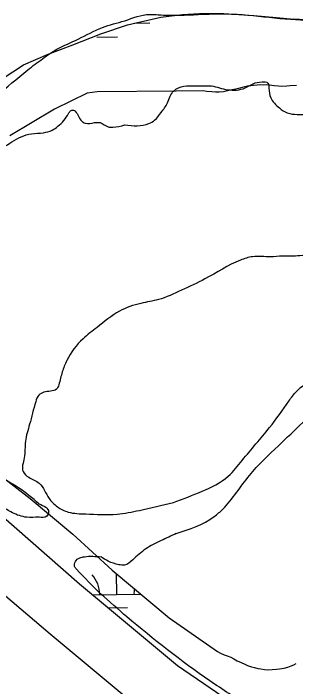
# Model space of a CAD drawing. Extents: x 3887375 to 3925618, y 296674 to 322633.
# Drawn here: x 3898135 to 3898464, y 313327 to 314111 of the extents above; entities that cross this region are included whole.
import ezdxf

# ---------------------------------------------------------------- set-up
doc = ezdxf.new("R2010")
doc.units = 0
for name, color, linetype in [('V-RIVR-EDGE', 7, 'Continuous'), ('V-TOPO-SHOR', 7, 'Continuous'), ('V-WETL-SWMP', 7, 'Continuous')]:
    doc.layers.add(name, color=color, linetype=linetype)

msp = doc.modelspace()

# ---------------------------------------------------------------- linework, layer by layer
at = {"layer": 'V-RIVR-EDGE'}
for points in [[(3898164.94, 313539.86), (3898176.19, 313530.37), (3898173.97, 313525.53), (3898165.16, 313524.23), (3898150.63, 313524.27), (3898133.92, 313529.59), (3898121.6, 313537.11), (3898097, 313556.98), (3898071.95, 313579.5), (3898048.23, 313598.93), (3898023.62, 313620.13), (3897955.07, 313675.78), (3897910.69, 313713.75), (3897875.56, 313749.94), (3897846.57, 313780.84), (3897835.15, 313792.31), (3897835.16, 313795.4), (3897838.26, 313801.11), (3897844.44, 313808.58), (3897889.43, 313841.05), (3897945.89, 313880.54), (3897997.06, 313918.72), (3898032.35, 313944.17), (3898115.3, 314014.86), (3898151.92, 314045.59), (3898169.13, 314058.76), (3898185.89, 314069.72), (3898210.57, 314081.55), (3898238.79, 314095.13), (3898264.78, 314102.99), (3898293.86, 314110.41), (3898303.99, 314109.94), (3898328.65, 314109.44), (3898350.22, 314110.27), (3898402.18, 314110.14), (3898451.92, 314105.17), (3898499.47, 314103.29), (3898532.93, 314101.45), (3898579.15, 314096.93), (3898650.9, 314088.83), (3898693.6, 314085.2), (3898742.91, 314080.68), (3898803.23, 314079.2), (3898857.83, 314081.71), (3898902.75, 314085.12), (3898930.5, 314088.58), (3898962.21, 314092.9), (3899002.71, 314088.84), (3899033.51, 314081.28), (3899062.09, 314064.03), (3899078.78, 314047.7), (3899091.94, 314025.21), (3899105.08, 313997.44), (3899105.9, 313974.98), (3899101.87, 313948.13), (3899094.77, 313925.26), (3899084.14, 313899.3)], [(3898264.92, 313981.47), (3898293.11, 313983.16), (3898299.72, 313987.1), (3898307.23, 313995.89), (3898314.74, 314007.32), (3898317.84, 314015.24), (3898321.82, 314020.95), (3898327.56, 314024.9), (3898353.54, 314027.04), (3898365.87, 314027.01), (3898375.11, 314024.78), (3898384.79, 314022.56), (3898405.05, 314024.71), (3898414.31, 314029.53), (3898424.88, 314031.71), (3898431.48, 314030.37), (3898432.79, 314024.2), (3898434.96, 314013.19), (3898445.06, 314001.27), (3898454.29, 313995.53), (3898465.74, 313993.74), (3898485.11, 313994.13), (3898499.65, 313997.62), (3898508.03, 314003.76), (3898512.89, 314009.91), (3898515.99, 314019.15), (3898517.33, 314025.75), (3898520.86, 314028.83), (3898527.47, 314030.13), (3898541.12, 314029.22), (3898557.84, 314024.33), (3898572.35, 314016.37), (3898581.58, 314009.74), (3898589.91, 313997.39), (3898599.55, 313975.8), (3898608.31, 313960.36), (3898612.27, 313956.39), (3898621.07, 313955.05), (3898629, 313955.91), (3898644.42, 313959.83), (3898651.04, 313966.42), (3898661.64, 313979.6), (3898663.87, 313992.37), (3898670.08, 314008.2), (3898676.7, 314014.35), (3898686.83, 314017.85), (3898708.41, 314018.24), (3898732.63, 314018.18), (3898746.72, 314022.1), (3898759.06, 314025.16), (3898772.71, 314025.12), (3898787.68, 314023.32), (3898800.45, 314023.29), (3898816.29, 314020.17), (3898827.74, 314019.7), (3898836.98, 314019.24), (3898853.27, 314016.56), (3898869.11, 314014.76), (3898886.28, 314012.51), (3898887.16, 314010.75), (3898887.15, 314006.79), (3898884.06, 314004.59), (3898866.89, 314007.28), (3898856.77, 314007.3), (3898841.79, 314005.58), (3898832.96, 313997.23), (3898830.75, 313991.07), (3898830.74, 313987.11), (3898832.93, 313982.7), (3898841.28, 313976.52), (3898853.16, 313974.73), (3898863.74, 313976.9), (3898884.45, 313984.34), (3898898.11, 313990.47), (3898910.02, 313996.16), (3898911.79, 314000.12), (3898910.93, 314008.05), (3898910.5, 314012.45), (3898914.03, 314015.09), (3898918.44, 314019.04), (3898918.89, 314023.88), (3898922.87, 314028.71), (3898929.93, 314035.3), (3898934.78, 314038.37), (3898938.3, 314037.04), (3898938.29, 314032.64), (3898934.3, 314023.4), (3898928.99, 314012.41), (3898927.19, 313997), (3898924.96, 313985.12), (3898924.94, 313977.63), (3898926.24, 313970.58), (3898928.44, 313966.18), (3898928.42, 313960.01), (3898928.41, 313954.29), (3898929.72, 313951.2), (3898936.31, 313943.7), (3898942.03, 313942.37), (3898949.95, 313942.35), (3898960.51, 313940.56), (3898969.75, 313937.45), (3898970.62, 313932.17), (3898970.61, 313926.88), (3898966.62, 313918.53), (3898950.74, 313906.68), (3898945, 313899.65), (3898942.34, 313890.85), (3898942.33, 313885.56), (3898944.5, 313872.79), (3898952.37, 313852.52)], [(3898164.94, 313539.86), (3898141.03, 313558.63), (3898123.45, 313569.24), (3898060.6, 313619.16), (3898051.82, 313627.1), (3898037.33, 313645.19), (3898021.08, 313661.08), (3897999.56, 313684.03), (3897972.32, 313707), (3897927.07, 313750.26), (3897911.25, 313759.98), (3897897.63, 313771.91), (3897892.8, 313779.4), (3897892.38, 313785.13), (3897892.4, 313793.05), (3897906.52, 313808.43), (3897931.67, 313827.74), (3897952.84, 313843.54), (3897971.8, 313851.86), (3897991.64, 313863.26), (3898030.9, 313892.66), (3898060.01, 313913.72), (3898123.08, 313954.96), (3898144.24, 313967.67), (3898156.14, 313971.17), (3898170.23, 313972.45), (3898180.37, 313975.51), (3898186.99, 313979.9), (3898199.35, 313994.84), (3898201.56, 313997.91), (3898205.08, 313998.79), (3898207.28, 313997.46), (3898214.74, 313985.99), (3898218.7, 313983.78), (3898229.71, 313984.2), (3898236.31, 313984.18), (3898245.55, 313979.31), (3898250.83, 313978.86), (3898264.92, 313981.47)], [(3898321.52, 313541.46), (3898355.01, 313554.58), (3898385.44, 313572.12), (3898401.77, 313590.57), (3898433.57, 313628.8), (3898456.1, 313659.57), (3898464.94, 313670.99), (3898478.17, 313681.97), (3898504.66, 313707.44), (3898524.52, 313726.32), (3898548.78, 313745.2), (3898580.98, 313769.78), (3898621.51, 313778.04), (3898649.72, 313788.1), (3898656.78, 313796.01), (3898656.79, 313800.41), (3898650.65, 313807.91), (3898632.19, 313820.73), (3898607.55, 313830.91), (3898570.14, 313837.17), (3898521.71, 313838.61), (3898500.14, 313837.78), (3898482.95, 313832.1), (3898468.85, 313829.05), (3898448.6, 313828.66), (3898434.94, 313827.82), (3898413.81, 313827.87), (3898399.71, 313823.94), (3898358.27, 313802.03), (3898330.93, 313788.89)], [(3898330.93, 313788.89), (3898304.05, 313777.95), (3898283.78, 313773.59), (3898258.66, 313764.41), (3898232.64, 313745.54), (3898216.31, 313732.37), (3898197.32, 313706.88), (3898192, 313693.68), (3898188, 313678.72), (3898185.35, 313673.45), (3898178.3, 313671.26), (3898164.63, 313666.45), (3898161.09, 313658.97), (3898153.98, 313632.57), (3898149.09, 313612.77), (3898147.72, 313593.4), (3898146.36, 313577.55), (3898152.95, 313570.93), (3898165.26, 313563.86), (3898176.67, 313546.22), (3898186.33, 313536.51), (3898199.08, 313530.31), (3898219.33, 313528.06), (3898255.88, 313527.97), (3898281.87, 313532.31), (3898321.52, 313541.46)], [(3898324.95, 313505.34), (3898369.03, 313525.05), (3898379.18, 313533.83), (3898410.1, 313572.94), (3898444.09, 313607.64), (3898472.33, 313634.87), (3898516.02, 313673.07), (3898554.4, 313703.35), (3898585.72, 313727.05), (3898627.6, 313747.2), (3898652.28, 313754.63), (3898676.05, 313755.01), (3898706, 313755.38), (3898735.94, 313757.5), (3898763.25, 313761.84), (3898781.32, 313767.52), (3898792.77, 313767.49), (3898804.64, 313762.62), (3898813.43, 313752.47), (3898819.11, 313734.4), (3898821.26, 313715.9), (3898822.99, 313704.89), (3898836.58, 313680.64), (3898841.39, 313666.54), (3898841.37, 313655.97), (3898842.23, 313647.16), (3898851.44, 313633.05), (3898862.43, 313625.1), (3898867.25, 313616.28), (3898867.22, 313606.59), (3898865.88, 313596.47), (3898871.13, 313584.13), (3898891.78, 313564.26), (3898899.66, 313548.83), (3898903.32, 313540.52)], [(3898903.32, 313540.52), (3898899.18, 313529.9), (3898891.23, 313521.99), (3898886.38, 313519.36), (3898878.46, 313519.82), (3898849.86, 313527.38), (3898810.69, 313537.6), (3898781.21, 313543.4), (3898760.51, 313543.89), (3898737.17, 313541.31), (3898718.23, 313538.27), (3898705.01, 313533.46), (3898690.02, 313525.13), (3898673.25, 313510.2), (3898655.6, 313494.4), (3898622.48, 313458.37), (3898598.2, 313429.81), (3898572.14, 313399.5), (3898553.14, 313372.68), (3898527.11, 313350.29), (3898481.22, 313312.54), (3898472.84, 313305.07), (3898461.36, 313293.21), (3898450.79, 313290.6), (3898442.42, 313290.18), (3898431.86, 313293.73), (3898408.99, 313305.23), (3898364.15, 313333.52), (3898267.47, 313408.17), (3898236.71, 313435.11)], [(3898324.95, 313505.34), (3898307.32, 313497.02), (3898289.24, 313487.38), (3898274.24, 313474.65), (3898264.54, 313468.5), (3898257.93, 313468.96), (3898245.61, 313472.95), (3898237.39, 313478.15)], [(3898236.71, 313435.11), (3898208.61, 313463.8), (3898206.41, 313466.89), (3898207.31, 313472.61), (3898212.6, 313477), (3898217.89, 313478.31), (3898237.39, 313478.15)]]:
    msp.add_spline(points, degree=3, dxfattribs=at)
at = {"layer": 'V-TOPO-SHOR'}
for points in [[(3898121.88, 314035.36), (3898146.85, 314051.45), (3898175.71, 314063.86), (3898204.22, 314074.96), (3898237.04, 314087.63), (3898268.19, 314098.35), (3898306.88, 314107.32), (3898331.97, 314110.22), (3898352.09, 314111.23), (3898380.44, 314111.45), (3898415.33, 314108.93), (3898441.66, 314106.88), (3898462.06, 314104.92)], [(3899004.57, 314104.55), (3898987.64, 314098.49), (3898976.27, 314094.88), (3898926.66, 314082.9), (3898888.02, 314076.41), (3898850.4, 314072.95), (3898795.92, 314076.83), (3898730.54, 314077.07), (3898636.9, 314087.61), (3898539.34, 314100.15), (3898462.06, 314104.92)], [(3897571.51, 313650.05), (3897595.45, 313663.85), (3897616.75, 313677.69), (3897637.07, 313691.54), (3897656.68, 313702.45), (3897672.96, 313710.77), (3897691.87, 313719.04), (3897712.75, 313726.63), (3897728.98, 313731.65), (3897739.57, 313734.45), (3897757.71, 313735.49), (3897770.84, 313732.32), (3897787.53, 313724.48), (3897825.61, 313693.58), (3897967.13, 313574.73), (3898055.17, 313492.63), (3898178.13, 313388.57), (3898271.18, 313310.68)], [(3898402.49, 313299.09), (3898326.51, 313351.02), (3898211.98, 313446.38), (3898097.52, 313546.35)]]:
    msp.add_lwpolyline(points, dxfattribs=at)
at = {"layer": 'V-WETL-SWMP'}
for p, q in [((3898275.85, 314100.13), (3898294.23, 314100.44)), ((3898232.51, 314083.95), (3898256.5, 314084.36)), ((3898255.66, 313434.33), (3898255.24, 313458.6)), ((3898227.04, 313433.84), (3898283.55, 313434.81)), ((3898245.2, 313418.72), (3898267.92, 313419.11))]:
    msp.add_line(p, q, dxfattribs=at)
for points in [[(3898121.88, 314035.36), (3898146.85, 314051.45), (3898175.71, 314063.86), (3898204.22, 314074.96), (3898237.04, 314087.63), (3898268.19, 314098.35), (3898306.88, 314107.31), (3898331.97, 314110.22), (3898352.09, 314111.23), (3898380.44, 314111.45), (3898415.33, 314108.93), (3898441.66, 314106.88), (3898462.06, 314104.92), (3898539.34, 314100.15)], [(3898464.81, 314027.41), (3898457.54, 314026.95), (3898453.78, 314026.6), (3898447.69, 314026.33), (3898443.95, 314026.68), (3898439.05, 314027.08), (3898433.45, 314027.73), (3898429.49, 314028.09), (3898425.97, 314027.97), (3898422.46, 314028.08), (3898419.17, 314027.72), (3898414.72, 314027.4), (3898411.67, 314027.26), (3898407.91, 314026.68), (3898404.83, 314025.85), (3898401.53, 314025.02), (3898397.28, 314023.99), (3898394.22, 314023.38), (3898389.74, 314022.36), (3898386.2, 314021.54), (3898379.84, 314020.1), (3898374.9, 314019.56), (3898370.46, 314019.71), (3898366.49, 314020.07), (3898360.42, 314020.5), (3898356.23, 314021.34), (3898324.87, 314020.71), (3898232.83, 314020.05), (3898220.94, 314018.61), (3898182.97, 313999.8), (3898130.94, 313968.69)], [(3897757.71, 313735.49), (3897770.84, 313732.32), (3897787.53, 313724.48), (3897825.61, 313693.58), (3897967.13, 313574.73), (3898055.17, 313492.63), (3898178.13, 313388.57), (3898271.18, 313310.67)], [(3898116.35, 313575.55), (3898154.58, 313546.07), (3898204.25, 313504.36), (3898250.27, 313462.78), (3898316.79, 313406.86), (3898372.93, 313367.69), (3898376.38, 313365.93), (3898380.76, 313363.92), (3898384.01, 313362.88), (3898388.4, 313361.1), (3898391.85, 313359.35), (3898395.99, 313357.1), (3898400.37, 313354.86), (3898404.76, 313353.08), (3898407.98, 313351.33), (3898412.39, 313350.02), (3898416.1, 313348.96), (3898419.81, 313347.9), (3898423.31, 313347.56), (3898427.74, 313346.94), (3898430.77, 313346.61), (3898436.62, 313346.66)], [(3898402.5, 313299.09), (3898326.51, 313351.02), (3898211.98, 313446.38), (3898097.52, 313546.35)], [(3898436.62, 313346.66), (3898441.79, 313347.19), (3898445.31, 313347.54), (3898450.5, 313348.55), (3898454.75, 313349.58), (3898458.77, 313351.09), (3898461.86, 313352.39), (3898464.49, 313353.95)]]:
    msp.add_lwpolyline(points, dxfattribs=at)
for centre, start, end in [((3898200.42, 313433.86), 0.21154, 41.7552), ((3898310.89, 313435.76), 171.25642, 181.75519)]:
    msp.add_arc(centre, 35.25, start, end, dxfattribs=at)

doc.saveas('drawing.dxf')
